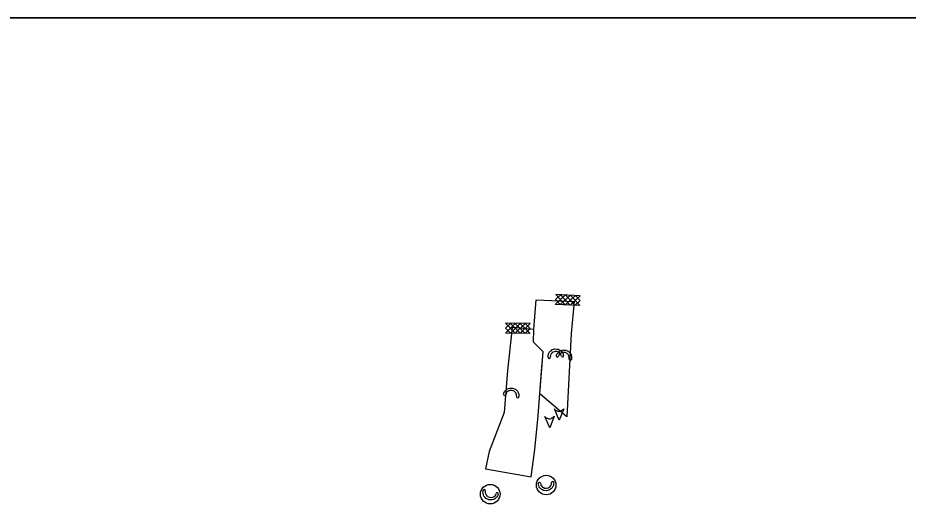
# Model space of a CAD drawing. Extents: x 2470000 to 2520000, y 340000 to 380000.
# Drawn here: x 2482937 to 2483984, y 369428 to 370000 of the extents above; entities that cross this region are included whole.
import ezdxf

# ---------------------------------------------------------------- set-up
doc = ezdxf.new("R2010")
doc.units = 0
for name, color, linetype in [('Bare Soil (Piedmont) Drainage Area Border FG Drainage', 7, 'Continuous'), ('Coir Fiber Wattle Final CELL', 7, 'Continuous'), ('Coir Fiber Wattle with PAM CG CELL', 7, 'Continuous'), ('Coir Fiber Wattle with PAM Final CELL', 7, 'Continuous'), ('Rock Silt Check Type A Both CELL', 7, 'Continuous'), ('Rock Silt Check Type B CG CELL', 7, 'Continuous'), ('Rock Silt Check Type B Final CELL', 7, 'Continuous'), ('Scratch_Level_6', 7, 'Continuous'), ('Wattle Both CELL', 7, 'Continuous'), ('Wattle CG CELL', 7, 'Continuous')]:
    doc.layers.add(name, color=color, linetype=linetype)

msp = doc.modelspace()

# ---------------------------------------------------------------- linework, layer by layer
at = {"layer": 'Bare Soil (Piedmont) Drainage Area Border FG Drainage'}
for points in [[(2483554.5, 369607.3), (2483542.8, 369618.9), (2483543.4, 369633.5), (2483546.2, 369668.6), (2483590.9, 369666.7), (2483587.3, 369629.1), (2483582.2, 369531), (2483550.3, 369558.1)], [(2483486.7, 369470), (2483540.2, 369460.5), (2483541.2, 369466.2), (2483544.6, 369492.6), (2483548.4, 369532.1), (2483552.2, 369584.7), (2483554.5, 369607.3), (2483542.8, 369618.9), (2483543.4, 369633.5), (2483517.7, 369636), (2483512.4, 369585.4), (2483508.6, 369536.1), (2483490.9, 369490.3)]]:
    msp.add_lwpolyline(points, close=True, dxfattribs=at)
at = {"layer": 'Coir Fiber Wattle Final CELL'}
for p, q in [((2483573.1, 369603.8), (2483572.3, 369602.2)), ((2483573.1, 369603.8), (2483573.2, 369604.1)), ((2483574.3, 369605.2), (2483573.2, 369604.1)), ((2483575.1, 369605.9), (2483574.3, 369605.2)), ((2483576.4, 369606.3), (2483575.1, 369605.9)), ((2483577.6, 369606.7), (2483576.4, 369606.3)), ((2483580.1, 369606.5), (2483577.6, 369606.7)), ((2483580.1, 369606.5), (2483580.1, 369606.5)), ((2483582.5, 369605.4), (2483580.1, 369606.5)), ((2483582.5, 369605.4), (2483583.4, 369604.5)), ((2483584.1, 369603.7), (2483583.4, 369604.5)), ((2483584.1, 369603.7), (2483584.3, 369603.6)), ((2483584.8, 369602.2), (2483584.3, 369603.6)), ((2483585.1, 369601.2), (2483584.8, 369602.2)), ((2483585, 369598.8), (2483585.1, 369600.4)), ((2483585.1, 369600.4), (2483585.1, 369601.2))]:
    msp.add_line(p, q, dxfattribs=at)
msp.add_lwpolyline([(2483569.8, 369602.8), (2483570.4, 369604.2), (2483571.2, 369605.9), (2483571.8, 369606.4), (2483572.5, 369607.1), (2483573.8, 369608.4), (2483573.8, 369608.4), (2483574.3, 369608.5), (2483574.3, 369608.6), (2483575.2, 369608.9), (2483575.9, 369609.1), (2483577.3, 369609.6), (2483578.3, 369609.5), (2483580.8, 369609.4), (2483580.8, 369609.4), (2483583.2, 369608.2), (2483584.2, 369607.8), (2483584.9, 369607), (2483585.1, 369606.8), (2483585.7, 369606.1), (2483586.2, 369605.5), (2483586.4, 369605.4), (2483586.6, 369605.1), (2483586.6, 369605.1), (2483587.1, 369603.7), (2483587.5, 369602.4), (2483587.8, 369601.7), (2483587.7, 369599.9), (2483587.6, 369598.4)], dxfattribs=at)
for centre, radius, start in [((2483571, 369602.5), 1.3, 165.8982), ((2483586.3, 369598.7), 1.33, 174.7856)]:
    msp.add_arc(centre, radius, start, 345.8982, dxfattribs=at)
at = {"layer": 'Coir Fiber Wattle with PAM CG CELL'}
for p, q in [((2483551.1, 369452.9), (2483551.5, 369451.4)), ((2483551.5, 369451.4), (2483551.7, 369450.6)), ((2483551.7, 369450.6), (2483552.3, 369449.7)), ((2483552.3, 369449.7), (2483553.2, 369448.5)), ((2483553.4, 369448.4), (2483553.2, 369448.5)), ((2483553.4, 369448.4), (2483554.4, 369447.9)), ((2483555.5, 369447.3), (2483554.4, 369447.9)), ((2483555.5, 369447.3), (2483558.1, 369447.1)), ((2483558.1, 369447.1), (2483560.6, 369447.6)), ((2483558.1, 369447.1), (2483558.1, 369447.1)), ((2483560.6, 369447.6), (2483561.5, 369448.3)), ((2483561.5, 369448.3), (2483562.7, 369449.2)), ((2483562.7, 369449.2), (2483563.2, 369450.1)), ((2483563.2, 369450.1), (2483563.9, 369451.4)), ((2483564, 369451.7), (2483563.9, 369451.4)), ((2483564, 369451.7), (2483564.2, 369453.5))]:
    msp.add_line(p, q, dxfattribs=at)
msp.add_lwpolyline([(2483566.8, 369453.7), (2483566.6, 369452.2), (2483566.4, 369450.3), (2483566, 369449.6), (2483565.5, 369448.7), (2483564.7, 369447.2), (2483564.6, 369447.1), (2483564.3, 369446.9), (2483564.2, 369446.8), (2483563.5, 369446.3), (2483562.9, 369445.9), (2483561.8, 369445), (2483560.7, 369444.7), (2483558.3, 369444.1), (2483558.3, 369444.1), (2483555.6, 369444.4), (2483554.6, 369444.5), (2483553.6, 369445.1), (2483553.4, 369445.2), (2483552.6, 369445.7), (2483552, 369446.1), (2483551.8, 369446.2), (2483551.5, 369446.3), (2483551.5, 369446.3), (2483550.6, 369447.6), (2483549.8, 369448.6), (2483549.3, 369449.3), (2483548.9, 369451), (2483548.5, 369452.5)], dxfattribs=at)
msp.add_circle((2483557.9, 369450.8), 11.5, dxfattribs=at)
for centre, radius, start in [((2483549.8, 369452.6), 1.33, 12.5302), ((2483565.5, 369453.6), 1.3, 3.6429)]:
    msp.add_arc(centre, radius, start, 183.6429, dxfattribs=at)
at = {"layer": 'Coir Fiber Wattle with PAM Final CELL'}
for p, q in [((2483486.3, 369444.1), (2483486.2, 369442.6)), ((2483486.2, 369442.6), (2483486.2, 369441.8)), ((2483486.2, 369441.8), (2483486.5, 369440.7)), ((2483486.5, 369440.7), (2483487, 369439.4)), ((2483487.2, 369439.2), (2483487, 369439.4)), ((2483487.2, 369439.2), (2483487.9, 369438.4)), ((2483488.8, 369437.5), (2483487.9, 369438.4)), ((2483488.8, 369437.5), (2483491.2, 369436.4)), ((2483491.2, 369436.4), (2483491.2, 369436.4)), ((2483491.2, 369436.4), (2483493.7, 369436.2)), ((2483493.7, 369436.2), (2483494.8, 369436.6)), ((2483494.8, 369436.6), (2483496.2, 369437)), ((2483496.2, 369437), (2483497, 369437.7)), ((2483497, 369437.7), (2483498.1, 369438.7)), ((2483498.2, 369439), (2483498.1, 369438.7)), ((2483498.2, 369439), (2483499, 369440.7))]:
    msp.add_line(p, q, dxfattribs=at)
msp.add_lwpolyline([(2483501.5, 369440), (2483500.9, 369438.6), (2483500.1, 369437), (2483499.5, 369436.4), (2483498.8, 369435.7), (2483497.5, 369434.5), (2483497.4, 369434.5), (2483497, 369434.3), (2483496.9, 369434.3), (2483496, 369434), (2483495.4, 369433.8), (2483494, 369433.3), (2483493, 369433.4), (2483490.4, 369433.6), (2483490.4, 369433.6), (2483488, 369434.7), (2483487.1, 369435.1), (2483486.3, 369436), (2483486.2, 369436.1), (2483485.5, 369436.9), (2483485, 369437.4), (2483484.9, 369437.5), (2483484.7, 369437.8), (2483484.7, 369437.8), (2483484.2, 369439.2), (2483483.8, 369440.5), (2483483.5, 369441.3), (2483483.6, 369443), (2483483.7, 369444.6)], dxfattribs=at)
msp.add_circle((2483492.1, 369440.1), 11.5, dxfattribs=at)
for centre, radius, start in [((2483485, 369444.2), 1.33, 354.4118), ((2483500.3, 369440.4), 1.3, 345.5244)]:
    msp.add_arc(centre, radius, start, 165.5244, dxfattribs=at)
at = {"layer": 'Rock Silt Check Type A Both CELL'}
for p, q in [((2483568.6, 369663.2), (2483580.7, 369674.2)), ((2483568.9, 369668.9), (2483574.9, 369674.4)), ((2483568.9, 369668.9), (2483574.4, 369662.9)), ((2483569.1, 369674.7), (2483580.1, 369662.6)), ((2483598, 369673.4), (2483569.1, 369674.7)), ((2483574.4, 369662.9), (2483586.5, 369673.9)), ((2483574.9, 369674.4), (2483585.9, 369662.4)), ((2483580.1, 369662.6), (2483592.3, 369673.6)), ((2483580.7, 369674.2), (2483591.7, 369662.1)), ((2483585.9, 369662.4), (2483598, 369673.4)), ((2483586.5, 369673.9), (2483597.5, 369661.8)), ((2483591.8, 369662.1), (2483597.7, 369667.6)), ((2483592.3, 369673.6), (2483597.7, 369667.6)), ((2483597.5, 369661.8), (2483568.6, 369663.2)), ((2483510, 369629.3), (2483521.6, 369640.8)), ((2483510, 369635.1), (2483515.9, 369640.8)), ((2483510, 369635.1), (2483515.8, 369629.3)), ((2483510.1, 369640.9), (2483521.5, 369629.2)), ((2483539, 369640.6), (2483510.1, 369640.9)), ((2483515.8, 369629.3), (2483527.4, 369640.7)), ((2483515.9, 369640.8), (2483527.3, 369629.2)), ((2483521.5, 369629.2), (2483533.2, 369640.7)), ((2483521.6, 369640.8), (2483533.1, 369629.1)), ((2483527.3, 369629.2), (2483539, 369640.6)), ((2483527.4, 369640.7), (2483538.9, 369629.1)), ((2483533.2, 369640.7), (2483538.9, 369634.8)), ((2483533.2, 369629.2), (2483538.9, 369634.8)), ((2483538.9, 369629.1), (2483510, 369629.3))]:
    msp.add_line(p, q, dxfattribs=at)
at = {"layer": 'Rock Silt Check Type B CG CELL'}
msp.add_lwpolyline([(2483567.2, 369531.6), (2483562.2, 369518.1), (2483556.2, 369531.2), (2483556.8, 369530.7), (2483557.6, 369530), (2483558.4, 369529.6), (2483559, 369529.3), (2483560.2, 369528.9), (2483561, 369528.7), (2483561.8, 369528.5), (2483562.6, 369528.7), (2483563.7, 369529.1), (2483564.3, 369529.4), (2483564.7, 369529.7), (2483565.1, 369529.9), (2483565.7, 369530.3), (2483566.2, 369530.7), (2483566.8, 369531.3)], close=True, dxfattribs=at)
at = {"layer": 'Rock Silt Check Type B Final CELL'}
msp.add_lwpolyline([(2483578.5, 369540.5), (2483573.3, 369527), (2483567.5, 369540.2), (2483568.1, 369539.7), (2483568.9, 369539), (2483569.7, 369538.6), (2483570.2, 369538.3), (2483571.5, 369537.8), (2483572.2, 369537.6), (2483573, 369537.4), (2483573.8, 369537.6), (2483574.9, 369538), (2483575.6, 369538.3), (2483575.9, 369538.6), (2483576.4, 369538.8), (2483577, 369539.2), (2483577.5, 369539.6), (2483578.1, 369540.1)], close=True, dxfattribs=at)
at = {"layer": 'Scratch_Level_6'}
for points in [[(2480000, 370000), (2490000, 370000), (2490000, 380000), (2480000, 380000)], [(2480000, 360000), (2490000, 360000), (2490000, 370000), (2480000, 370000)]]:
    msp.add_lwpolyline(points, close=True, dxfattribs=at)
at = {"layer": 'Wattle Both CELL'}
for p, q in [((2483512.7, 369560.9), (2483512, 369560.2)), ((2483514.1, 369561.5), (2483512.7, 369560.9)), ((2483515.2, 369561.9), (2483514.1, 369561.5)), ((2483517.7, 369561.9), (2483515.2, 369561.9)), ((2483517.7, 369561.9), (2483517.7, 369561.9)), ((2483520.2, 369561), (2483517.7, 369561.9)), ((2483520.2, 369561), (2483521.1, 369560.2)), ((2483510.9, 369558.8), (2483510.3, 369557)), ((2483510.9, 369558.8), (2483511, 369559.1)), ((2483512, 369560.2), (2483511, 369559.1)), ((2483521.9, 369559.5), (2483521.1, 369560.2)), ((2483521.9, 369559.5), (2483522.1, 369559.3)), ((2483522.7, 369558), (2483522.1, 369559.3)), ((2483523.1, 369557), (2483522.7, 369558)), ((2483523.1, 369556.2), (2483523.1, 369557)), ((2483523.2, 369554.6), (2483523.1, 369556.2))]:
    msp.add_line(p, q, dxfattribs=at)
msp.add_lwpolyline([(2483507.7, 369557.5), (2483508.2, 369558.9), (2483508.8, 369560.6), (2483509.4, 369561.3), (2483510.1, 369562), (2483511.3, 369563.3), (2483511.3, 369563.3), (2483511.7, 369563.5), (2483511.8, 369563.6), (2483512.7, 369563.9), (2483513.3, 369564.2), (2483514.7, 369564.8), (2483515.7, 369564.8), (2483518.2, 369564.8), (2483518.3, 369564.8), (2483520.7, 369563.9), (2483521.7, 369563.5), (2483522.5, 369562.8), (2483522.7, 369562.6), (2483523.4, 369561.9), (2483523.9, 369561.4), (2483524, 369561.3), (2483524.3, 369561.1), (2483524.3, 369561.1), (2483524.9, 369559.7), (2483525.4, 369558.4), (2483525.7, 369557.7), (2483525.8, 369555.9), (2483525.8, 369554.4)], dxfattribs=at)
for centre, radius, start in [((2483509, 369557.2), 1.3, 170.1964), ((2483524.5, 369554.6), 1.33, 179.0838)]:
    msp.add_arc(centre, radius, start, 350.1964, dxfattribs=at)
at = {"layer": 'Wattle CG CELL'}
for p, q in [((2483562.9, 369602.8), (2483562.7, 369601)), ((2483563.5, 369604.5), (2483562.9, 369603.2)), ((2483562.9, 369602.8), (2483562.9, 369603.2)), ((2483564, 369605.4), (2483563.5, 369604.5)), ((2483565.1, 369606.3), (2483564, 369605.4)), ((2483566, 369607.1), (2483565.1, 369606.3)), ((2483568.5, 369607.8), (2483566, 369607.1)), ((2483568.5, 369607.8), (2483568.5, 369607.8)), ((2483571.1, 369607.7), (2483568.5, 369607.8)), ((2483571.1, 369607.7), (2483572.2, 369607.2)), ((2483573.2, 369606.7), (2483572.2, 369607.2)), ((2483573.2, 369606.7), (2483573.4, 369606.6)), ((2483574.3, 369605.5), (2483573.4, 369606.6)), ((2483575.1, 369604.7), (2483574.3, 369605.5)), ((2483575.3, 369603.9), (2483575.1, 369604.7)), ((2483575.8, 369602.4), (2483575.3, 369603.9))]:
    msp.add_line(p, q, dxfattribs=at)
msp.add_lwpolyline([(2483560.2, 369600.6), (2483560.2, 369602.2), (2483560.3, 369604), (2483560.7, 369604.8), (2483561.1, 369605.7), (2483561.9, 369607.3), (2483561.9, 369607.3), (2483562.3, 369607.6), (2483562.3, 369607.7), (2483563, 369608.3), (2483563.6, 369608.7), (2483564.7, 369609.7), (2483565.7, 369610), (2483568.1, 369610.8), (2483568.1, 369610.8), (2483570.7, 369610.6), (2483571.8, 369610.5), (2483572.8, 369610), (2483573, 369609.9), (2483573.9, 369609.5), (2483574.5, 369609.1), (2483574.7, 369609.1), (2483575, 369608.9), (2483575, 369608.9), (2483576, 369607.7), (2483576.8, 369606.7), (2483577.3, 369606.1), (2483577.9, 369604.4), (2483578.4, 369602.9)], dxfattribs=at)
for centre, radius, start in [((2483577, 369602.8), 1.33, 195.9263), ((2483561.4, 369600.8), 1.3, 187.0389)]:
    msp.add_arc(centre, radius, start, 7.0389, dxfattribs=at)

doc.saveas('drawing.dxf')
